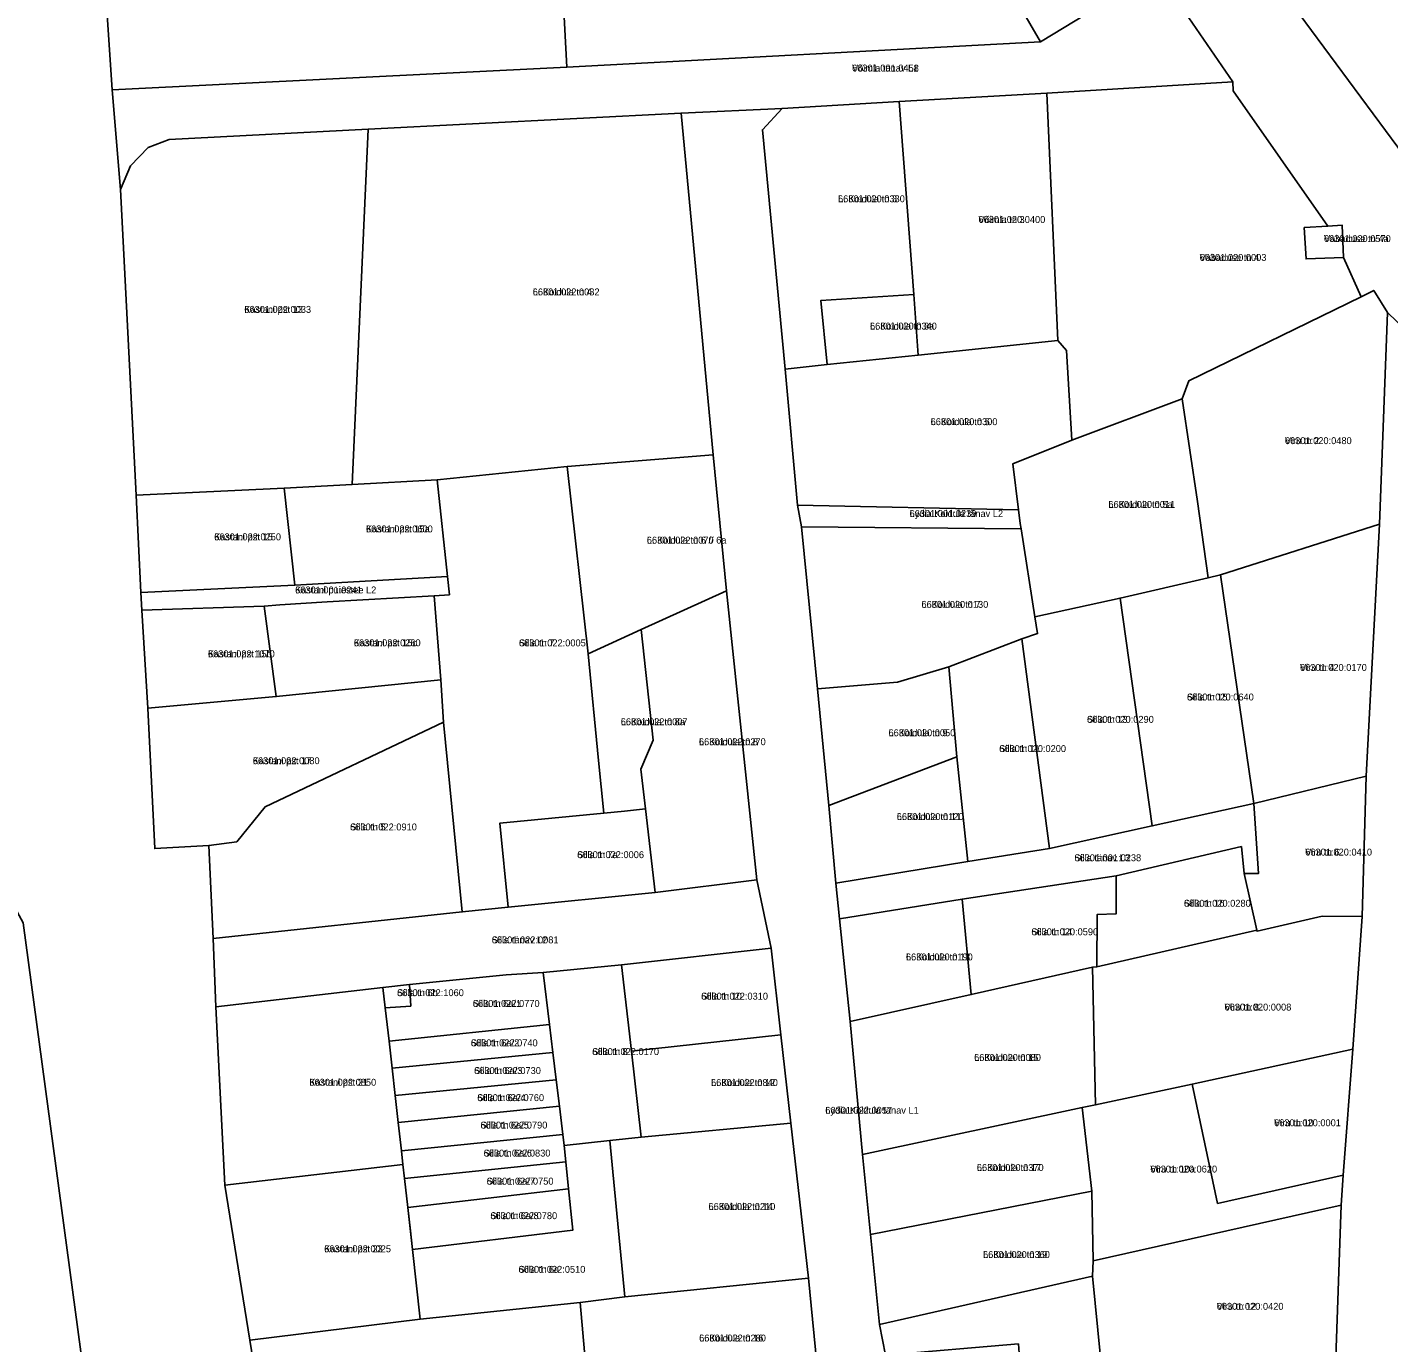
# Model space of a CAD drawing. Extents: x 632278 to 636344, y 6578401 to 6583362.
# Drawn here: x 634226.1 to 634521.7, y 6580482.5 to 6580768.1 of the extents above; entities that cross this region are included whole.
import ezdxf

# ---------------------------------------------------------------- set-up
doc = ezdxf.new("R2010")
doc.units = 0
for name, color, linetype in [('L_AADRESS', 7, 'Continuous'), ('PIIR', 7, 'Continuous'), ('TUNNUS', 7, 'Continuous')]:
    doc.layers.add(name, color=color, linetype=linetype)

msp = doc.modelspace()

# ---------------------------------------------------------------- linework, layer by layer
at = {"layer": 'PIIR'}
for points in [[(634225.23, 6581067.6), (634226.68, 6581036.58), (634227.15, 6581025.28), (634228.16, 6581005.67), (634228.8, 6580993.57), (634229.91, 6580974.72), (634244.55, 6580754.47), (634246.36, 6580732.87), (634249.81, 6580666.52), (634250.81, 6580645.38), (634251.04, 6580641.51), (634252.34, 6580620.25), (634253.83, 6580589.78), (634265.55, 6580590.45), (634266.51, 6580570.25), (634267.07, 6580555.4), (634269.03, 6580516.69), (634274.45, 6580483.07), (634276.55, 6580470.05), (634283.11, 6580360.46), (634260.23, 6580282.49), (634233.12, 6580275.05), (634231.27, 6580268.29), (634222.04, 6580222.66)], [(634531.46, 6580696.5), (634521.37, 6580706.15), (634518.4, 6580710.97), (634515.66, 6580709.6), (634511.82, 6580718.13), (634511.51, 6580725.13), (634508.45, 6580724.92), (634487.87, 6580754.29), (634487.79, 6580756.26), (634468.72, 6580784.09)], [(634502.24, 6580770.97), (634528.99, 6580734.85), (634551.68, 6580703.87), (634562.08, 6580690.88), (634568.5, 6580680.22), (634582.9, 6580648.1), (634627.56, 6580552.33), (634633.69, 6580540.22), (634641.33, 6580524), (634647.66, 6580510.89), (634652.48, 6580501.76), (634665.9, 6580475.01), (634679.37, 6580448.2), (634692.81, 6580421.39), (634707.39, 6580395.33), (634722.41, 6580369.7), (634738.94, 6580346.31), (634785.27, 6580273.39)], [(634397.78, 6580475.03), (634395.68, 6580496.5), (634391.88, 6580530.2), (634389.68, 6580549.32), (634387.58, 6580568.15), (634384.52, 6580583.03), (634377.89, 6580645.76), (634375.04, 6580675.27), (634368.06, 6580749.47), (634389.98, 6580750.47), (634385.7, 6580745.84), (634390.66, 6580693.89), (634393.31, 6580664.36), (634394.21, 6580659.63), (634397.63, 6580624.48), (634400.09, 6580599.14), (634401.68, 6580582.25), (634402.47, 6580574.52), (634404.72, 6580552.22), (634407.45, 6580523.35), (634409.2, 6580506), (634411.11, 6580486.45), (634412.41, 6580479.83)], [(634526.67, 6580307.21), (634515.73, 6580333.47), (634507.57, 6580355.65), (634507.77, 6580374.1), (634507.99, 6580400.42), (634508, 6580400.43), (634508.3, 6580413.48), (634508.93, 6580439.68), (634509.35, 6580459.54), (634510.12, 6580477.29), (634511.32, 6580512.4), (634511.77, 6580518.86), (634513.89, 6580546.25), (634515.85, 6580575.04), (634516.75, 6580605.53), (634519.64, 6580660.19), (634521.37, 6580706.15), (634531.46, 6580696.5)], [(634220.01, 6580291.27), (634240.38, 6580373.39), (634247.86, 6580405.68), (634225.27, 6580573.66)], [(634276.55, 6580470.05), (634274.45, 6580483.07), (634311.46, 6580487.63), (634346.16, 6580491.24), (634348.14, 6580469.06)]]:
    msp.add_lwpolyline(points, dxfattribs=at)
for points in [[(634244.55, 6580754.47), (634229.91, 6580974.72), (634301.82, 6580977.16), (634364.7, 6580978.75), (634366.71, 6580836.54), (634339.23, 6580835.79), (634343.29, 6580759.45)], [(634567.73, 6580866.74), (634580.2, 6580848.23), (634577.58, 6580846.19), (634589.79, 6580829.23), (634610.11, 6580843.74), (634634.91, 6580808.28), (634616.55, 6580793.04), (634646.33, 6580749.29), (634566.55, 6580694.43), (634562.08, 6580690.88), (634551.68, 6580703.87), (634546.86, 6580710.5), (634528.99, 6580734.85), (634502.24, 6580770.97), (634501.39, 6580811.99), (634500.9, 6580827.64), (634564.77, 6580870.55)], [(634343.29, 6580759.45), (634339.23, 6580835.79), (634366.71, 6580836.54), (634384.9, 6580837.03), (634432.7, 6580788.03), (634446.08, 6580764.91)], [(634432.7, 6580788.03), (634384.9, 6580837.03), (634414.09, 6580831.69), (634442.37, 6580824.98), (634451.46, 6580822.5), (634457.57, 6580819.87), (634464.35, 6580813.3), (634466.89, 6580808.01), (634469.8, 6580789.14), (634468.72, 6580784.09), (634466.24, 6580779.34), (634460.74, 6580773.82), (634446.08, 6580764.91)], [(634246.36, 6580732.87), (634244.55, 6580754.47), (634343.29, 6580759.45), (634446.08, 6580764.91), (634460.74, 6580773.82), (634466.24, 6580779.34), (634468.72, 6580784.09), (634487.79, 6580756.26), (634447.44, 6580753.75), (634415.4, 6580751.95), (634389.98, 6580750.47), (634368.06, 6580749.47), (634300.13, 6580745.95), (634256.93, 6580743.71), (634252.37, 6580742.01), (634248.52, 6580738)], [(634418.54, 6580710.08), (634415.4, 6580751.95), (634447.44, 6580753.75), (634449.82, 6580700.07), (634419.54, 6580696.91)], [(634447.44, 6580753.75), (634487.79, 6580756.26), (634487.87, 6580754.29), (634508.45, 6580724.92), (634503.3, 6580724.61), (634503.73, 6580717.78), (634511.82, 6580718.13), (634515.66, 6580709.6), (634478.26, 6580691.36), (634476.84, 6580687.43), (634452.89, 6580678.46), (634451.71, 6580697.91), (634449.82, 6580700.07)], [(634399.73, 6580694.84), (634390.66, 6580693.89), (634385.7, 6580745.84), (634389.98, 6580750.47), (634415.4, 6580751.95), (634418.54, 6580710.08), (634398.41, 6580708.78)], [(634368.06, 6580749.47), (634375.04, 6580675.27), (634343.35, 6580672.72), (634315.11, 6580669.87), (634296.69, 6580668.86), (634300.13, 6580745.95)], [(634300.13, 6580745.95), (634296.69, 6580668.86), (634281.93, 6580668.03), (634249.81, 6580666.52), (634246.36, 6580732.87), (634248.52, 6580738), (634252.37, 6580742.01), (634256.93, 6580743.71)], [(634511.51, 6580725.13), (634511.82, 6580718.13), (634503.73, 6580717.78), (634503.3, 6580724.61), (634508.45, 6580724.92)], [(634398.41, 6580708.78), (634418.54, 6580710.08), (634419.54, 6580696.91), (634399.73, 6580694.84)], [(634478.26, 6580691.36), (634515.66, 6580709.6), (634518.4, 6580710.97), (634521.37, 6580706.15), (634519.64, 6580660.19), (634485.15, 6580649.2), (634482.48, 6580648.59), (634480.16, 6580665.14), (634476.84, 6580687.43)], [(634399.73, 6580694.84), (634419.54, 6580696.91), (634449.82, 6580700.07), (634451.71, 6580697.91), (634452.89, 6580678.46), (634440.05, 6580673.3), (634441.29, 6580663.35), (634393.31, 6580664.36), (634390.66, 6580693.89)], [(634441.67, 6580660.39), (634441.29, 6580663.35), (634440.05, 6580673.3), (634452.89, 6580678.46), (634476.84, 6580687.43), (634480.16, 6580665.14), (634482.48, 6580648.59), (634463.34, 6580644.18), (634444.85, 6580640.07), (634441.88, 6580659.17)], [(634375.04, 6580675.27), (634377.89, 6580645.76), (634359.41, 6580637.32), (634347.91, 6580632.07), (634343.35, 6580672.72)], [(634315.11, 6580669.87), (634343.35, 6580672.72), (634347.91, 6580632.07), (634350.16, 6580608.9), (634351.26, 6580597.5), (634328.72, 6580595.32), (634330.5, 6580577.04), (634320.56, 6580576.04), (634316.47, 6580617.2), (634315.91, 6580626.44), (634314.48, 6580644.63), (634317.76, 6580644.9), (634317.37, 6580648.84)], [(634281.93, 6580668.03), (634284.22, 6580646.98), (634250.81, 6580645.38), (634249.81, 6580666.52)], [(634281.93, 6580668.03), (634296.69, 6580668.86), (634315.11, 6580669.87), (634317.37, 6580648.84), (634284.22, 6580646.98)], [(634393.31, 6580664.36), (634441.29, 6580663.35), (634441.67, 6580660.39), (634441.88, 6580659.17), (634394.21, 6580659.63)], [(634397.63, 6580624.48), (634394.21, 6580659.63), (634441.88, 6580659.17), (634444.85, 6580640.07), (634445.43, 6580636.45), (634442, 6580635.31), (634426.17, 6580629.21), (634415.03, 6580625.94)], [(634492.38, 6580599.56), (634485.15, 6580649.2), (634519.64, 6580660.19), (634516.75, 6580605.53)], [(634250.81, 6580645.38), (634284.22, 6580646.98), (634317.37, 6580648.84), (634317.76, 6580644.9), (634314.48, 6580644.63), (634291.22, 6580643.38), (634280.99, 6580642.7), (634277.59, 6580642.38), (634251.04, 6580641.51)], [(634463.34, 6580644.18), (634482.48, 6580648.59), (634485.15, 6580649.2), (634492.38, 6580599.56), (634470.31, 6580594.7)], [(634277.59, 6580642.38), (634280.99, 6580642.7), (634291.23, 6580643.38), (634314.48, 6580644.63), (634315.91, 6580626.44), (634280.17, 6580622.8)], [(634359.34, 6580607.01), (634362.02, 6580613.32), (634359.41, 6580637.32), (634377.89, 6580645.76), (634384.52, 6580583.03), (634362.41, 6580580.22), (634360.33, 6580598.39)], [(634445.43, 6580636.45), (634444.85, 6580640.07), (634463.34, 6580644.18), (634470.31, 6580594.7), (634448.05, 6580589.81), (634442, 6580635.31)], [(634251.04, 6580641.51), (634277.59, 6580642.38), (634280.17, 6580622.8), (634252.34, 6580620.25)], [(634347.91, 6580632.07), (634359.41, 6580637.32), (634362.02, 6580613.32), (634359.34, 6580607.01), (634360.33, 6580598.39), (634355.81, 6580597.94), (634351.26, 6580597.5), (634350.16, 6580608.9)], [(634427.94, 6580609.71), (634426.17, 6580629.21), (634442, 6580635.31), (634448.05, 6580589.81), (634430.28, 6580586.97)], [(634280.17, 6580622.8), (634315.91, 6580626.44), (634316.47, 6580617.2), (634277.77, 6580598.88), (634271.63, 6580591.27), (634265.55, 6580590.45), (634253.83, 6580589.78), (634252.34, 6580620.25)], [(634415.03, 6580625.94), (634426.17, 6580629.21), (634427.94, 6580609.71), (634400.09, 6580599.14), (634397.63, 6580624.48)], [(634265.55, 6580590.45), (634271.63, 6580591.27), (634277.77, 6580598.88), (634316.47, 6580617.2), (634320.56, 6580576.04), (634266.51, 6580570.25)], [(634400.09, 6580599.14), (634427.94, 6580609.71), (634430.28, 6580586.97), (634401.68, 6580582.25)], [(634490.3, 6580584.41), (634493.41, 6580584.41), (634492.38, 6580599.56), (634516.75, 6580605.53), (634515.85, 6580575.04), (634507.2, 6580575.09), (634493.09, 6580571.84), (634493.04, 6580572.04)], [(634328.72, 6580595.32), (634351.26, 6580597.5), (634355.81, 6580597.94), (634360.33, 6580598.39), (634362.41, 6580580.22), (634330.5, 6580577.04)], [(634401.68, 6580582.25), (634430.28, 6580586.97), (634448.05, 6580589.81), (634470.31, 6580594.7), (634492.38, 6580599.56), (634493.41, 6580584.41), (634490.3, 6580584.41), (634489.68, 6580590.21), (634462.49, 6580583.85), (634429.09, 6580578.8), (634402.47, 6580574.52)], [(634458.37, 6580575.51), (634462.49, 6580575.6), (634462.49, 6580583.85), (634489.68, 6580590.21), (634490.3, 6580584.41), (634493.04, 6580572.04), (634458.27, 6580564.11)], [(634266.51, 6580570.25), (634320.56, 6580576.04), (634330.5, 6580577.04), (634362.41, 6580580.22), (634384.52, 6580583.03), (634387.58, 6580568.15), (634355.16, 6580564.54), (634338.12, 6580562.85), (634330.06, 6580562.35), (634309.1, 6580560.26), (634303.35, 6580559.63), (634267.07, 6580555.4)], [(634429.09, 6580578.8), (634462.49, 6580583.85), (634462.49, 6580575.6), (634458.37, 6580575.51), (634458.27, 6580564.11), (634457.35, 6580564.02), (634431.05, 6580558.09)], [(634105.62, 6580560.24), (634104.57, 6580571.84), (634217.05, 6580579.98), (634220.12, 6580579.79), (634223.06, 6580577.61), (634225.27, 6580573.66), (634247.86, 6580405.68), (634240.38, 6580373.39), (634180.67, 6580389.44), (634076.26, 6580417.52), (634075.51, 6580432.84), (634074.29, 6580470.06), (634073, 6580499.74), (634094.48, 6580500.93), (634090.58, 6580520.33), (634095.58, 6580539.25)], [(634402.47, 6580574.52), (634429.09, 6580578.8), (634431.05, 6580558.09), (634404.72, 6580552.22)], [(634513.89, 6580546.25), (634479, 6580538.64), (634457.99, 6580534.14), (634457.35, 6580564.02), (634458.27, 6580564.11), (634493.04, 6580572.04), (634493.09, 6580571.84), (634507.2, 6580575.09), (634515.85, 6580575.04)], [(634355.16, 6580564.54), (634387.58, 6580568.15), (634389.68, 6580549.32), (634357.29, 6580545.82)], [(634355.16, 6580564.54), (634357.29, 6580545.82), (634359.42, 6580527.16), (634352.57, 6580526.43), (634342.67, 6580525.35), (634342.42, 6580527.69), (634341.64, 6580533.87), (634340.94, 6580539.59), (634340.21, 6580545.53), (634339.48, 6580551.61), (634338.12, 6580562.85)], [(634303.86, 6580555.23), (634309.37, 6580555.6), (634309.1, 6580560.26), (634330.06, 6580562.35), (634338.12, 6580562.85), (634339.48, 6580551.61), (634304.67, 6580547.99)], [(634457.99, 6580534.14), (634455.12, 6580533.57), (634407.45, 6580523.35), (634404.72, 6580552.22), (634431.05, 6580558.09), (634457.35, 6580564.02)], [(634267.07, 6580555.4), (634303.35, 6580559.63), (634303.86, 6580555.23), (634304.67, 6580547.99), (634305.34, 6580542.1), (634306, 6580536.15), (634306.65, 6580530.32), (634307.35, 6580524.14), (634307.68, 6580521.22), (634269.03, 6580516.69)], [(634303.35, 6580559.63), (634309.1, 6580560.26), (634309.37, 6580555.6), (634303.86, 6580555.23)], [(634304.67, 6580547.99), (634339.48, 6580551.61), (634340.21, 6580545.53), (634305.34, 6580542.1)], [(634357.29, 6580545.82), (634389.68, 6580549.32), (634391.88, 6580530.2), (634359.42, 6580527.16)], [(634305.34, 6580542.1), (634340.21, 6580545.53), (634340.94, 6580539.59), (634306, 6580536.15)], [(634479, 6580538.64), (634513.89, 6580546.25), (634511.77, 6580518.86), (634484.51, 6580512.76)], [(634306, 6580536.15), (634340.94, 6580539.59), (634341.64, 6580533.87), (634306.65, 6580530.32)], [(634457.18, 6580515.38), (634455.12, 6580533.57), (634457.99, 6580534.14), (634479, 6580538.64), (634484.51, 6580512.76), (634511.77, 6580518.86), (634511.32, 6580512.4), (634457.52, 6580500.28)], [(634306.65, 6580530.32), (634341.64, 6580533.87), (634342.42, 6580527.69), (634307.35, 6580524.14)], [(634407.45, 6580523.35), (634455.12, 6580533.57), (634457.18, 6580515.38), (634409.2, 6580506)], [(634352.57, 6580526.43), (634359.42, 6580527.16), (634391.88, 6580530.2), (634395.68, 6580496.5), (634355.82, 6580492.47)], [(634307.68, 6580521.22), (634307.35, 6580524.14), (634342.42, 6580527.69), (634342.67, 6580525.35), (634343.04, 6580521.76), (634308.02, 6580518.16)], [(634309.74, 6580502.77), (634344.55, 6580506.93), (634343.64, 6580515.91), (634343.04, 6580521.76), (634342.67, 6580525.35), (634352.57, 6580526.43), (634355.82, 6580492.47), (634346.16, 6580491.24), (634311.46, 6580487.63)], [(634269.03, 6580516.69), (634307.68, 6580521.22), (634308.02, 6580518.16), (634308.73, 6580511.9), (634309.74, 6580502.77), (634311.46, 6580487.63), (634274.45, 6580483.07)], [(634308.02, 6580518.16), (634343.04, 6580521.76), (634343.64, 6580515.91), (634308.73, 6580511.9)], [(634309.3, 6580506.82), (634308.73, 6580511.9), (634343.64, 6580515.91), (634344.55, 6580506.93), (634309.74, 6580502.77)], [(634457.52, 6580500.28), (634457.38, 6580496.94), (634411.11, 6580486.45), (634409.2, 6580506), (634457.18, 6580515.38)], [(634457.38, 6580496.94), (634457.52, 6580500.28), (634511.32, 6580512.4), (634510.12, 6580477.29), (634460.29, 6580466.92)], [(634346.16, 6580491.24), (634355.82, 6580492.47), (634395.68, 6580496.5), (634397.78, 6580475.03), (634348.14, 6580469.06)], [(634441.27, 6580482.24), (634412.41, 6580479.83), (634411.11, 6580486.45), (634457.38, 6580496.94), (634460.29, 6580466.92), (634442.77, 6580462)]]:
    msp.add_lwpolyline(points, close=True, dxfattribs=at)

# ---------------------------------------------------------------- texts
at = {"layer": 'L_AADRESS'}
for s, p in [('Võimla tänav L1', (634405.16, 6580758.48)), ('L. Koidula tn 3', (634402.12, 6580730.1)), ('Võimla tn 3', (634432.61, 6580725.6)), ('Vabaduse tn 4a', (634507.59, 6580721.46)), ('Vabaduse tn 4', (634480.61, 6580717.36)), ('L. Koidula tn 4', (634335.86, 6580709.88)), ('Kastani pst 13', (634273.25, 6580706.09)), ('L. Koidula tn 3a', (634409.06, 6580702.46)), ('L. Koidula tn 5', (634422.22, 6580681.71)), ('Viru tn 2', (634499.11, 6580677.59)), ('L. Koidula tn 5a', (634460.8, 6580663.75)), ('Lydia Koidula tänav L2', (634417.65, 6580661.77)), ('Kastani pst 15a', (634299.66, 6580658.43)), ('Kastani pst 15', (634266.72, 6580656.71)), ('L. Koidula tn 6 // 6a', (634360.62, 6580655.99)), ('Kastani puiestee L2', (634284.28, 6580645.18)), ('L. Koidula tn 7', (634420.23, 6580642.05)), ('Kastani pst 15c', (634297.03, 6580633.71)), ('Silla tn 7', (634332.87, 6580633.69)), ('Kastani pst 15b', (634265.36, 6580631.32)), ('Viru tn 4', (634502.39, 6580628.35)), ('Silla tn 15', (634477.86, 6580621.94)), ('L. Koidula tn 8a', (634354.96, 6580616.57)), ('Silla tn 13', (634456.16, 6580617.09)), ('L. Koidula tn 9', (634413.08, 6580614.18)), ('L. Koidula tn 8', (634371.93, 6580612.23)), ('Silla tn 11', (634437.11, 6580610.74)), ('Kastani pst 17', (634275.1, 6580608.11)), ('L. Koidula tn 11', (634414.87, 6580595.98)), ('Silla tn 5', (634296.21, 6580593.73)), ('Silla tn 7a', (634345.51, 6580587.71)), ('Silla tänav L3', (634453.42, 6580587.04)), ('Viru tn 6', (634503.52, 6580588.27)), ('Silla tn 16', (634477.2, 6580577.16)), ('Silla tänav L2', (634326.96, 6580569.21)), ('Silla tn 14', (634444.08, 6580570.97)), ('L. Koidula tn 13', (634416.86, 6580565.51)), ('Silla tn 6b', (634306.41, 6580557.75)), ('Silla tn 10', (634372.42, 6580556.99)), ('Silla tn 6a/1', (634322.85, 6580555.42)), ('Viru tn 8', (634486.01, 6580554.62)), ('Silla tn 6a/2', (634322.43, 6580546.86)), ('Silla tn 8', (634348.77, 6580544.96)), ('L. Koidula tn 15', (634431.66, 6580543.69)), ('Silla tn 6a/3', (634323.13, 6580540.84)), ('Kastani pst 21', (634287.38, 6580538.3)), ('L. Koidula tn 12', (634374.56, 6580538.24)), ('Silla tn 6a/4', (634323.82, 6580534.96)), ('Lydia Koidula tänav L1', (634399.35, 6580532.22)), ('Silla tn 6a/5', (634324.53, 6580529.01)), ('Viru tn 10', (634496.77, 6580529.51)), ('Silla tn 6a/6', (634325.2, 6580522.93)), ('L. Koidula tn 17', (634432.25, 6580519.79)), ('Viru tn 10a', (634469.9, 6580519.46)), ('Silla tn 6a/7', (634325.86, 6580516.83)), ('L. Koidula tn 14', (634374.01, 6580511.33)), ('Silla tn 6a/8', (634326.66, 6580509.34)), ('Kastani pst 23', (634290.59, 6580502.15)), ('L. Koidula tn 19', (634433.6, 6580500.91)), ('Silla tn 6a', (634332.78, 6580497.69)), ('Viru tn 12', (634484.31, 6580489.66)), ('L. Koidula tn 16', (634371.97, 6580482.78))]:
    msp.add_text(s, height=1.5, dxfattribs=at).set_placement(p)
at = {"layer": 'TUNNUS'}
for s, p in [('66301:001:0458', (634405.16, 6580758.48)), ('66301:020:0330', (634402.12, 6580730.1)), ('66301:020:0400', (634432.61, 6580725.6)), ('66301:020:0570', (634507.59, 6580721.46)), ('66301:020:0003', (634480.61, 6580717.36)), ('66301:022:0032', (634335.86, 6580709.88)), ('66301:022:0033', (634273.25, 6580706.09)), ('66301:020:0340', (634409.06, 6580702.46)), ('66301:020:0300', (634422.22, 6580681.71)), ('66301:020:0480', (634499.11, 6580677.59)), ('66301:020:0011', (634460.8, 6580663.75)), ('66301:001:0239', (634417.65, 6580661.77)), ('66301:022:0600', (634299.66, 6580658.43)), ('66301:022:0250', (634266.72, 6580656.71)), ('66301:022:0070', (634360.62, 6580655.99)), ('66301:001:0241', (634284.28, 6580645.18)), ('66301:020:0130', (634420.23, 6580642.05)), ('66301:022:0260', (634297.03, 6580633.71)), ('66301:022:0005', (634332.87, 6580633.69)), ('66301:022:1070', (634265.36, 6580631.32)), ('66301:020:0170', (634502.39, 6580628.35)), ('66301:020:0640', (634477.86, 6580621.94)), ('66301:022:0007', (634354.96, 6580616.57)), ('66301:020:0290', (634456.16, 6580617.09)), ('66301:020:0050', (634413.08, 6580614.18)), ('66301:022:0270', (634371.93, 6580612.23)), ('66301:020:0200', (634437.11, 6580610.74)), ('66301:022:0080', (634275.1, 6580608.11)), ('66301:020:0120', (634414.87, 6580595.98)), ('66301:022:0910', (634296.21, 6580593.73)), ('66301:022:0006', (634345.51, 6580587.71)), ('66301:001:0238', (634453.42, 6580587.04)), ('66301:020:0410', (634503.52, 6580588.27)), ('66301:020:0280', (634477.2, 6580577.16)), ('66301:022:0081', (634326.96, 6580569.21)), ('66301:020:0590', (634444.08, 6580570.97)), ('66301:020:0190', (634416.86, 6580565.51)), ('66301:022:1060', (634306.41, 6580557.75)), ('66301:022:0310', (634372.42, 6580556.99)), ('66301:022:0770', (634322.85, 6580555.42)), ('66301:020:0008', (634486.01, 6580554.62)), ('66301:022:0740', (634322.43, 6580546.86)), ('66301:022:0170', (634348.77, 6580544.96)), ('66301:020:0080', (634431.66, 6580543.69)), ('66301:022:0730', (634323.13, 6580540.84)), ('66301:022:0850', (634287.38, 6580538.3)), ('66301:022:0840', (634374.56, 6580538.24)), ('66301:022:0760', (634323.82, 6580534.96)), ('66301:022:0057', (634399.35, 6580532.22)), ('66301:022:0790', (634324.53, 6580529.01)), ('66301:020:0001', (634496.77, 6580529.51)), ('66301:022:0830', (634325.2, 6580522.93)), ('66301:020:0370', (634432.25, 6580519.79)), ('66301:020:0620', (634469.9, 6580519.46)), ('66301:022:0750', (634325.86, 6580516.83)), ('66301:022:0210', (634374.01, 6580511.33)), ('66301:022:0780', (634326.66, 6580509.34)), ('66301:022:0025', (634290.59, 6580502.15)), ('66301:020:0360', (634433.6, 6580500.91)), ('66301:022:0510', (634332.78, 6580497.69)), ('66301:020:0420', (634484.31, 6580489.66)), ('66301:022:0280', (634371.97, 6580482.78))]:
    msp.add_text(s, height=1.5, dxfattribs=at).set_placement(p)

doc.saveas('drawing.dxf')
